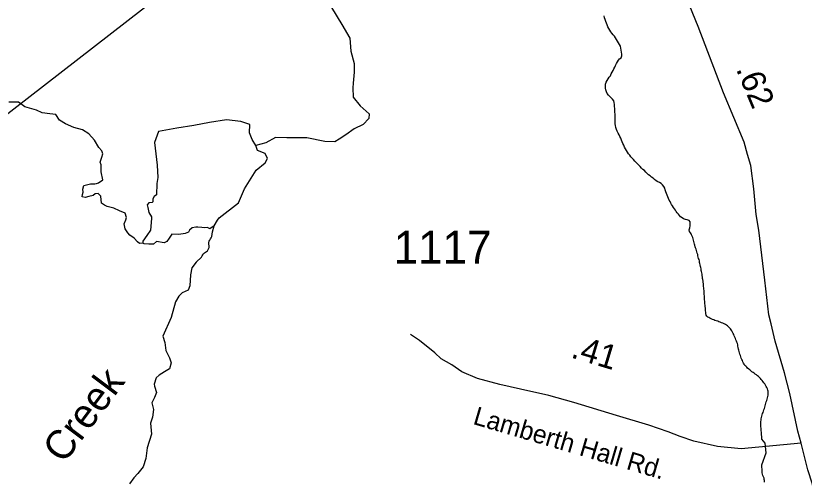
# Model space of a CAD drawing. Extents: x 1950930 to 2061844, y 904556 to 1017002.
# Drawn here: x 1986228 to 1990305, y 908667 to 911074 of the extents above; entities that cross this region are included whole.
import ezdxf

# ---------------------------------------------------------------- set-up
doc = ezdxf.new("R2010")
doc.units = 0
for name, color, linetype in [('Exist Hydrographic Creek Single Shore', 7, 'Continuous'), ('Exist Hydrographic Creek Single Shore Label', 7, 'Continuous'), ('Exist Road Primary NC Attributed', 7, 'Continuous'), ('Exist Road Primary NC Mileage Hundredths English Label', 7, 'Continuous'), ('Exist Road Primary US Structure Standard Bridge CELL', 7, 'Continuous'), ('Exist Road Secondary Mileage Hundredths English Label', 7, 'Continuous'), ('Exist Road Secondary Type 41 Attributed', 7, 'Continuous'), ('Exist Road Secondary Type 51 Label', 7, 'Continuous'), ('Exist Road Secondary Type 51 Number Label', 7, 'Continuous')]:
    doc.layers.add(name, color=color, linetype=linetype)

msp = doc.modelspace()

# ---------------------------------------------------------------- linework, layer by layer
at = {"layer": 'Exist Hydrographic Creek Single Shore'}
for points in [[(1987860.1, 911116.1), (1987914, 911028.1), (1987955.9, 910957.7), (1987961.1, 910890.4), (1987978.7, 910827.2), (1987978.7, 910781.6), (1987973.5, 910724.7), (1987970.4, 910701.9), (1987972.5, 910653.2), (1988008.2, 910608.7), (1988054.8, 910566.2), (1988053.8, 910543.4), (1988023.7, 910512.3), (1987978.2, 910489.6), (1987934.7, 910458.5), (1987900.5, 910435.7), (1987877.7, 910421.2), (1987827, 910423.3), (1987732.7, 910443), (1987629.2, 910443), (1987571.7, 910445), (1987522, 910417.1), (1987470.2, 910402.6), (1987450.5, 910433.6), (1987436, 910467.8), (1987437.6, 910511.3), (1987392, 910527.9), (1987318.5, 910536.2), (1987230.4, 910522.7), (1987149.1, 910507.2), (1987060.1, 910492.7), (1987023.8, 910486.5), (1986966.9, 910476.1), (1986946.1, 910418.1), (1986959.6, 910302.1), (1986962.7, 910236.9), (1986957.5, 910205.8), (1986956, 910147.8), (1986944.6, 910139.5), (1986936.3, 910128.1), (1986936.3, 910111.5), (1986933.2, 910108.4), (1986916.6, 910107.4), (1986908.3, 910097), (1986910.4, 910082.5), (1986915.6, 910056.7), (1986930.1, 910033.9), (1986930.1, 910025.6), (1986924.9, 909965.5), (1986905.2, 909937.6), (1986885.6, 909908.6), (1986885.6, 909897.2)], [(1989302.7, 910763.8), (1989307.3, 910773), (1989312.2, 910781.9), (1989316.7, 910790.6), (1989321.2, 910799.6), (1989325.5, 910808.8), (1989330, 910817.4), (1989334.5, 910826.4), (1989339.4, 910835.4), (1989344.4, 910844.4), (1989350.5, 910851.6), (1989359.5, 910857.1), (1989362, 910866.1), (1989361.8, 910875.8), (1989361.2, 910886.5), (1989359.3, 910896.5), (1989357.7, 910906.6), (1989354.6, 910916.3), (1989349.7, 910925.2), (1989345.6, 910933.5), (1989340.3, 910942.9), (1989335.3, 910951.3), (1989329.8, 910959.5), (1989323.7, 910967.7), (1989317.3, 910975.6), (1989310.9, 910983.8), (1989305, 910991.2), (1989299.3, 910999.4), (1989294.5, 911007.9), (1989290.2, 911017), (1989285.7, 911026.2), (1989282.4, 911034.8), (1989279.2, 911045.1), (1989275.5, 911054.1), (1989272.6, 911063.9), (1989269.9, 911074.1)], [(1989709.6, 909966.3), (1989713.3, 909977.5), (1989715.3, 909988.1), (1989716.3, 909998.9), (1989715.5, 910008.8), (1989709.6, 910014.6), (1989700.7, 910018.4), (1989690.5, 910019.9), (1989681.3, 910023.3), (1989673.3, 910028.6), (1989666.1, 910034.6), (1989660.3, 910041.1), (1989654.4, 910048.1), (1989649.1, 910054.6), (1989643.9, 910061.5), (1989639, 910068.7), (1989633.9, 910075.6), (1989629.2, 910083.2), (1989624.5, 910090.9), (1989619.7, 910097.2), (1989615.4, 910105.6), (1989611.3, 910113.1), (1989607, 910120.7), (1989603.3, 910128.9), (1989599.7, 910138.4), (1989596.4, 910146.6), (1989592.7, 910154.9), (1989589.2, 910164), (1989585.9, 910173), (1989583.7, 910182.2), (1989578.9, 910191.5), (1989572.8, 910198.9), (1989565.8, 910205.7), (1989557.4, 910211.4), (1989548.4, 910215.6), (1989540, 910221), (1989531.6, 910226.7), (1989523.8, 910233.6), (1989515.8, 910239.2), (1989508.4, 910246), (1989500.6, 910252.1), (1989493, 910258.5), (1989485.9, 910265.4), (1989478.5, 910272.9), (1989471.1, 910279.7), (1989464.1, 910286.5), (1989456.9, 910294.1), (1989450.4, 910300.7), (1989443.2, 910308.3), (1989436.4, 910315.8), (1989429.5, 910322.2), (1989422.7, 910330.1), (1989415.7, 910337.6), (1989409.4, 910345.1), (1989403.2, 910353.3), (1989397.1, 910360.8), (1989391.3, 910368.9), (1989386, 910377.5), (1989380.9, 910385.5), (1989376.4, 910394.8), (1989372.5, 910403.9), (1989367.9, 910413.1), (1989364.5, 910422.1), (1989360.4, 910431.2), (1989356.1, 910441.3), (1989351.5, 910449.7), (1989347.6, 910458.8), (1989343.1, 910467.5), (1989338.8, 910477.6), (1989335.3, 910486.6), (1989331.7, 910495.7), (1989329.6, 910505.8), (1989327.6, 910515), (1989327.3, 910525.6), (1989327.1, 910535.3), (1989327.1, 910545.1), (1989327.6, 910554.8), (1989327.1, 910565.8), (1989326.7, 910575.6), (1989326.1, 910585.4), (1989325.7, 910595.2), (1989324.9, 910605.1), (1989324.5, 910615.7), (1989323, 910625.6), (1989320, 910634.7), (1989314.4, 910642.4), (1989306.8, 910649.6), (1989299.5, 910656.5), (1989292.5, 910664), (1989286.7, 910672.2), (1989282.2, 910680.6), (1989279.6, 910690.3), (1989278.1, 910700.3), (1989277.5, 910711.4), (1989278.3, 910721), (1989281, 910729.9), (1989285.5, 910738.9), (1989291.1, 910747), (1989296.8, 910755.8), (1989302.7, 910763.8)], [(1986885.6, 909897.2), (1986868, 909896.1), (1986857.6, 909904.9), (1986841, 909923.1), (1986818.2, 909940.1), (1986806.8, 909951.5), (1986793.9, 909971.7), (1986787.9, 909998.7), (1986796.8, 910018.9), (1986800.9, 910031.3), (1986794.2, 910053), (1986764.1, 910065.5), (1986735.6, 910078.4), (1986701.5, 910087.2), (1986687, 910093.9), (1986671.7, 910105.3), (1986668.6, 910141.1), (1986653.6, 910155.6), (1986639.1, 910153), (1986627.7, 910144.2), (1986606.5, 910138.5), (1986586.3, 910134.3), (1986571.8, 910136.9), (1986573.3, 910149.9), (1986575.9, 910162.3), (1986574.9, 910176.8), (1986580.6, 910195.4), (1986594.5, 910199.6), (1986614.7, 910205.3), (1986637.5, 910204.2), (1986645.8, 910206.8), (1986655.6, 910209.4), (1986678.4, 910225), (1986669.1, 910266.4), (1986669.4, 910303.7), (1986663.7, 910316.6), (1986672.5, 910343.5), (1986678.2, 910359.1), (1986672.5, 910376.2), (1986656.9, 910392.2), (1986635.2, 910430.5), (1986605.7, 910463.2), (1986572.3, 910483.9), (1986527.7, 910495.3), (1986485.3, 910514.9), (1986453.7, 910533.6), (1986435.3, 910563.1), (1986403.7, 910566.2), (1986365.4, 910571.9), (1986335.4, 910585.9), (1986274.3, 910603), (1986242.9, 910626.3), (1986191.7, 910626.3)], [(1987160.5, 909799.8), (1987189.1, 909825.5), (1987192.3, 909832), (1987195, 909838.4), (1987198.5, 909844), (1987219.6, 909858.8), (1987228.9, 909874.9), (1987226, 909901.1), (1987228.6, 909907.5), (1987231.9, 909914), (1987235.2, 909920.4), (1987237.7, 909926.1), (1987241.4, 909932.9), (1987245.4, 909956.2), (1987253.7, 909987.3), (1987271.3, 910016.3), (1987280.7, 910029.7), (1987380.6, 910107.4), (1987411.7, 910178.9), (1987471.7, 910276.2), (1987517.8, 910313.5), (1987529.2, 910336.3), (1987517.8, 910362.2), (1987478.5, 910376.7), (1987470.2, 910402.6)], [(1987253.7, 909987.3), (1987232.2, 909972.8), (1987219.8, 909978.5), (1987203.8, 909977.4), (1987189.8, 909979.5), (1987169.6, 909981.1), (1987159.7, 909981.1), (1987141.1, 909977.4), (1987127.1, 909966), (1987121.4, 909954.6), (1987104.3, 909947.4), (1987071.7, 909943.3), (1987034.4, 909945.3), (1987020.5, 909924.6), (1987010.1, 909906), (1986994.6, 909899.8), (1986956.2, 909907), (1986940.7, 909892), (1986916.6, 909892.5), (1986892.3, 909894.6), (1986885.6, 909897.2)], [(1989824.2, 909506.2), (1989817.8, 909509.5), (1989811.7, 909512.9), (1989806.3, 909516.1), (1989801.4, 909520.5), (1989798.1, 909526.3), (1989796.9, 909533.8), (1989796.1, 909541.2), (1989795.5, 909548.6), (1989795.1, 909556), (1989794.5, 909562.5), (1989793.6, 909570), (1989793, 909576.6), (1989792, 909584.1), (1989791.4, 909590.2), (1989791, 909598), (1989790.4, 909604.6), (1989789.9, 909612), (1989789.3, 909618.5), (1989788.9, 909625.9), (1989788.7, 909632.5), (1989787.7, 909639.9), (1989787.7, 909646.4), (1989787.1, 909653.8), (1989786, 909660.5), (1989786, 909667.7), (1989785, 909674.4), (1989784.6, 909681.8), (1989784, 909688.3), (1989783.2, 909695.8), (1989781.9, 909702.1), (1989781.1, 909709.5), (1989780.1, 909716.1), (1989779.1, 909722.8), (1989778.3, 909730.2), (1989776.8, 909736.9), (1989775.8, 909744.3), (1989774.4, 909750.7), (1989772.9, 909757.3), (1989772.1, 909764.8), (1989770.7, 909771.6), (1989769.2, 909777.9), (1989767.4, 909785.4), (1989766, 909792.1), (1989764.5, 909798.5), (1989763.3, 909805.9), (1989761.4, 909812.7), (1989759.4, 909819.1), (1989757.5, 909825.8), (1989755.7, 909832.3), (1989754.3, 909839), (1989752.2, 909846.6), (1989750.2, 909853), (1989747.9, 909859.8), (1989746.1, 909866.2), (1989743.8, 909873), (1989742, 909879.5), (1989739.7, 909887), (1989738.3, 909893.4), (1989736.4, 909900.2), (1989734.6, 909906.5), (1989732.3, 909914.1), (1989730.5, 909920.9), (1989728.6, 909927.2), (1989725.8, 909933.8), (1989723.1, 909940.7), (1989720.2, 909946.4), (1989716.9, 909952.1), (1989712.8, 909958.1), (1989709.6, 909966.3)], [(1987160.5, 909799.8), (1987139.3, 909770.8), (1987131, 909734.6), (1987127.9, 909676.6), (1987119.6, 909654.8), (1987088.5, 909640.3), (1987070.9, 909623.8), (1987054.4, 909594.8), (1987031.6, 909512.9), (1986988.1, 909417.7), (1986999.5, 909384.5), (1987004.7, 909342.1), (1987022.8, 909305.8), (1987031.1, 909279.9), (1987022.8, 909248.8), (1986997.9, 909232.3), (1986968.9, 909214.7), (1986954.4, 909201.2), (1986943, 909169.1), (1986945.1, 909157.7), (1986956.5, 909125.6), (1986946.1, 909100.7), (1986931.6, 909072.8), (1986939.9, 909038.6), (1986934.8, 908998.2), (1986925.4, 908967.1), (1986929.1, 908910.2), (1986908.3, 908839.8)], [(1990081.9, 908941.4), (1990081.3, 908948), (1990080.9, 908955.4), (1990080.7, 908961.8), (1990080.9, 908969.1), (1990081.1, 908975.6), (1990081.9, 908982.4), (1990083.2, 908989.5), (1990084.6, 908996.2), (1990086.7, 909002.8), (1990088.3, 909010.2), (1990090.1, 909016.4), (1990092.6, 909023), (1990094.4, 909029.6), (1990096.9, 909036.9), (1990099.4, 909043.5), (1990100.8, 909050.1), (1990103.3, 909056.7), (1990104.9, 909063.8), (1990106.7, 909070.3), (1990109.2, 909077.7), (1990111.7, 909084.2), (1990113.7, 909091.5), (1990115.8, 909099), (1990117.2, 909105.3), (1990118.8, 909111.9), (1990119.3, 909119.1), (1990119.5, 909126), (1990118.4, 909132.2), (1990116.8, 909138.2), (1990115, 909145), (1990112.3, 909151.4), (1990109, 909157.3), (1990104.9, 909163.9), (1990100.8, 909169.9), (1990096.7, 909175.7), (1990092.6, 909181.3), (1990087.7, 909187.3), (1990083, 909193.2), (1990078.7, 909198), (1990073.7, 909203.2), (1990068.6, 909208), (1990063.3, 909212.4), (1990057.9, 909216.5), (1990052.4, 909220.6), (1990046.3, 909225.2), (1990040.7, 909229.3), (1990034.6, 909233.4), (1990028.8, 909237.6), (1990023.3, 909242.2), (1990018, 909246.2), (1990012.8, 909251), (1990007.7, 909256.2), (1990003, 909261.4), (1989998.7, 909266.1), (1989995, 909272), (1989991.3, 909277.8), (1989988.6, 909284.3), (1989985.8, 909290.4), (1989982.7, 909297), (1989979.8, 909303.5), (1989977.6, 909310.3), (1989975.5, 909317.5), (1989972.6, 909324.1), (1989970.4, 909330.8), (1989968.5, 909337.3), (1989966.7, 909344.1), (1989965.3, 909350.7), (1989963.8, 909357.9), (1989962.8, 909364.5), (1989961.6, 909372.1), (1989959.7, 909378.8), (1989957.5, 909385.2), (1989954.6, 909390.9), (1989951.9, 909397.8), (1989949.1, 909404.3), (1989946.4, 909411.6), (1989943.3, 909418.2), (1989940.7, 909425.1), (1989937.6, 909431.6), (1989934.3, 909437.5), (1989930.6, 909444), (1989926.9, 909449.9), (1989923.2, 909455.7), (1989918.5, 909460.5), (1989913.8, 909465.7), (1989909.1, 909469.7), (1989903.3, 909473.3), (1989897.4, 909476.7), (1989891.2, 909480.1), (1989884.9, 909483.5), (1989878.1, 909486.2), (1989871.3, 909488.8), (1989864.2, 909491.5), (1989857.8, 909494.1), (1989850.4, 909495.6), (1989843.7, 909498.3), (1989837.3, 909500.8), (1989830.5, 909503.5), (1989824.2, 909506.2)], [(1990100.4, 908662.6), (1990099.6, 908670.1), (1990099, 908676.6), (1990097.9, 908683.3), (1990095.3, 908689.8), (1990092, 908696.4), (1990089.3, 908703.3), (1990087.9, 908709.5), (1990087.9, 908717.3), (1990087.3, 908723.9), (1990087.3, 908731.2), (1990086.7, 908737.7), (1990086.9, 908744.2), (1990086.9, 908751.6), (1990108.5, 908813.9), (1990103.3, 908864.6), (1990086.4, 908884.7), (1990086.4, 908892), (1990085.8, 908898.6), (1990085, 908906.1), (1990084.4, 908913.5), (1990083.8, 908920), (1990083, 908927.4), (1990082.3, 908934.1), (1990081.9, 908941.4)], [(1986908.3, 908839.8), (1986901.1, 908783.8), (1986887.6, 908741.4), (1986858.6, 908707.2), (1986839, 908684.4), (1986816.2, 908653.3)]]:
    msp.add_lwpolyline(points, dxfattribs=at)
at = {"layer": 'Exist Road Primary NC Attributed'}
for points in [[(1990289.9, 908863.8), (1990271.7, 908926.5), (1990230.5, 909121.2), (1990204.1, 909226.8), (1990154.7, 909391.9), (1990134.9, 909481), (1990121.7, 909527.2), (1990101.1, 909706.2), (1990069.8, 909965.2), (1990057.3, 910046.7), (1990045.1, 910178.9), (1990030, 910299.3), (1990011.8, 910357.2), (1989994.2, 910419.8), (1989888, 910675.1), (1989757.4, 911018.5), (1989628.1, 911336.3), (1989503.8, 911761.6), (1989431, 911983.4)], [(1990391.3, 907132.9), (1990389.2, 907187), (1990398.3, 907302.5), (1990404.7, 907433.3), (1990414.6, 907670.5), (1990418.9, 907844.5), (1990415.6, 908006.2), (1990415.6, 908111.8), (1990412.9, 908188.4), (1990396.5, 908294.5), (1990371.9, 908485.6), (1990348.4, 908651.8), (1990323.3, 908725.6), (1990289.9, 908863.8)]]:
    msp.add_lwpolyline(points, dxfattribs=at)
at = {"layer": 'Exist Road Secondary Mileage Hundredths English Label'}
msp.add_line((1988804.5, 912600.2), (1984025, 908887.3), dxfattribs=at)
at = {"layer": 'Exist Road Secondary Type 41 Attributed'}
msp.add_lwpolyline([(1990289.9, 908863.8), (1989979.9, 908834.1), (1989856.3, 908847.3), (1989734.3, 908873.7), (1989663.4, 908898.5), (1989602.4, 908921.6), (1989501.8, 908956.2), (1989335.3, 909007.4), (1989113.6, 909074.2), (1988985, 909110.5), (1988838.3, 909143.5), (1988731.1, 909166.6), (1988614.9, 909198.8), (1988534.1, 909231.8), (1988483, 909268.1), (1988428.6, 909299.4), (1988395.6, 909330.8), (1988316.6, 909394.8), (1988268.7, 909426.5)], dxfattribs=at)

# ---------------------------------------------------------------- texts
at = {"layer": 'Exist Hydrographic Creek Single Shore Label'}
msp.add_text('Creek', height=150, rotation=53.1443, dxfattribs=at).set_placement((1986476.4, 908752.5))
at = {"layer": 'Exist Road Primary NC Mileage Hundredths English Label'}
msp.add_text('.62', height=125, rotation=292.6025, dxfattribs=at).set_placement((1989951.2, 910798.7))
at = {"layer": 'Exist Road Primary US Structure Standard Bridge CELL'}
msp.add_text('.41', height=125, rotation=343.2289, dxfattribs=at).set_placement((1989094, 909308))
at = {"layer": 'Exist Road Secondary Type 51 Label'}
msp.add_text('Lamberth Hall Rd.', height=95, rotation=343.6274, dxfattribs=at).set_placement((1988587.8, 908963.8))
at = {"layer": 'Exist Road Secondary Type 51 Number Label'}
msp.add_text('1117', height=170, dxfattribs=at).set_placement((1988182.4, 909791.9))

doc.saveas('drawing.dxf')
